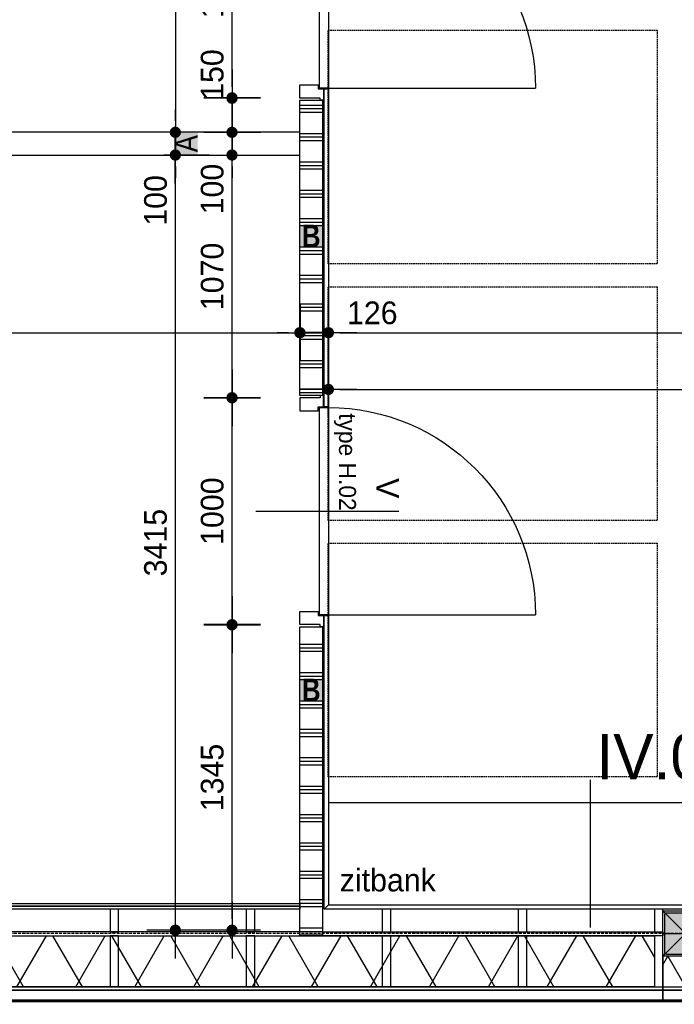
# Model space of a CAD drawing. Header units: millimetres. Extents: x -297000 to 504135, y -166520 to 252050.
# Tile 363 of 416: x 74639 to 77525, y 9113 to 13451. Entities that reach past the tile are written whole.
import ezdxf

# ---------------------------------------------------------------- set-up
doc = ezdxf.new("R2010")
doc.units = ezdxf.units.MM
doc.header["$MEASUREMENT"] = 0
for name, pattern in [('ACAD_ISO10W100', [18, 12, -3, 0, -3]), ('CENTER', [50.8, 31.75, -6.35, 6.35, -6.35]), ('DASHED2', [0.375, 0.25, -0.125]), ('HIDDEN', [0.375, 0.25, -0.125])]:
    doc.linetypes.add(name, pattern=pattern)
doc.layers.get('Defpoints').update_dxf_attribs({"color": 6})
for name, color, linetype in [('010_D0050_D', 1, 'Continuous'), ('010_T0050_T', 4, 'Continuous'), ('010_T0100_T', 4, 'Continuous'), ('040_AXPRI_B', 9, 'CENTER'), ('068_HATCH_H', 8, 'Continuous'), ('080_SYMB_DETAIL', 4, 'Continuous'), ('080_SYMBO_G', 1, 'Continuous'), ('210_WALEX_E', 2, 'Continuous'), ('210_WALEX_G', 2, 'Continuous'), ('220_WALIN_E', 1, 'Continuous'), ('220_WALIN_G', 1, 'Continuous'), ('240_STAIR_G', 1, 'Continuous'), ('299_CONCR_H', 251, 'Continuous'), ('299_STEEL_G', 3, 'Continuous'), ('320_DOORS_E', 8, 'Continuous'), ('320_DOORS_G', 2, 'Continuous'), ('410_WAFEX_G', 1, 'Continuous'), ('420_WAFIN_G', 1, 'Continuous')]:
    doc.layers.add(name, color=color, linetype=linetype)
doc.styles.add('VMX 1 SMALL 100', font='unvr55w.TTF', dxfattribs={"height": 100})
doc.styles.add('VMX 2 MEDIUM 100', font='unvr55w.TTF', dxfattribs={"height": 200})
doc.styles.add('VMX 2 MEDIUM 50', font='unvr55w.TTF', dxfattribs={"height": 100})
doc.styles.add('VMX 3 BIG 200', font='unvr55w.TTF', dxfattribs={"height": 800})
doc.dimstyles.new('VMX 50', dxfattribs={"dimscale": 50, "dimtxt": 1, "dimasz": 1, "dimexe": 2, "dimexo": 2, "dimgap": 0.7, "dimtad": 1, "dimdec": 0, "dimdsep": 46, "dimtxsty": 'VMX 2 MEDIUM 50', "dimblk1": 'VMX-DIM-ARROW', "dimblk2": 'VMX-DIM-ARROW', "dimsah": 1, "dimcen": 1, "dimdle": 2, "dimse1": 1, "dimse2": 1, "dimclrd": 256, "dimclre": 256, "dimclrt": 256, "dimadec": 0, "dimazin": 0, "dimtm": 1e-09, "dimtfac": 1, "dimtdec": 0, "dimtmove": 2, "dimatfit": 2, "dimldrblk": 'VMX-DIM-ARROW', "dimfxl": 0, "dimtolj": 2, "dimlwd": -1, "dimarcsym": 0})
pattern_1 = [(180, (-71826, -9425), (-2e-14, -125), []), (180, (-71826, -9440.62), (-2e-14, -125), []), (180, (-71826, -9456.25), (-2e-14, -125), [])]

# ---------------------------------------------------------------- blocks, each defined once
blk = doc.blocks.new('VMX-DIM-ARROW')
h = blk.add_hatch(color=256)
edge = h.paths.add_edge_path()
edge.add_arc((0, 0), 0.5, 0, 360)
for p, q in [((0, 2.5), (0, -2.5)), ((-2.5, 0), (2.5, 0))]:
    blk.add_line(p, q)
blk = doc.blocks.new('*D321')
at = {"layer": '010_D0050_D'}
blk.add_line((69275, 7375), (69275, 9075), dxfattribs=at)
at = {"layer": 'Defpoints', "color": 0}
for p in [(69275, 9125), (77575, 9125), (77575, 7325)]:
    blk.add_point(p, dxfattribs=at)
at = {"layer": '010_D0050_D', "xscale": 50, "yscale": 50, "zscale": 50}
for p, rotation in [((69275, 9125), 90), ((69275, 7325), 270)]:
    blk.add_blockref('VMX-DIM-ARROW', p, dxfattribs=dict(at, rotation=rotation))
at = {"layer": '010_D0050_D', "insert": (69188.1, 8225), "char_height": 100, "attachment_point": 5, "rotation": 90, "style": 'VMX 2 MEDIUM 50'}
blk.add_mtext('\\A2;1800', dxfattribs=at)
blk = doc.blocks.new('*D365')
at = {"layer": '010_D0050_D'}
blk.add_line((71840, 12072.2), (75824.9, 12072.2), dxfattribs=at)
at = {"layer": 'Defpoints', "color": 0}
for p in [(75874.9, 12905), (75874.9, 12072.2), (71790, 9725)]:
    blk.add_point(p, dxfattribs=at)
at = {"layer": '010_D0050_D', "xscale": 50, "yscale": 50, "zscale": 50, "rotation": 180}
blk.add_blockref('VMX-DIM-ARROW', (71790, 12072.2), dxfattribs=at)
at = {"layer": '010_D0050_D', "xscale": 50, "yscale": 50, "zscale": 50}
blk.add_blockref('VMX-DIM-ARROW', (75874.9, 12072.2), dxfattribs=at)
at = {"layer": '010_D0050_D', "insert": (73832.5, 12159.1), "char_height": 100, "attachment_point": 5, "style": 'VMX 2 MEDIUM 50'}
blk.add_mtext('\\A2;4085', dxfattribs=at)
blk = doc.blocks.new('*D366')
at = {"layer": '010_D0050_D'}
for p, q in [((75823.9, 12072.3), (75773.9, 12072.3)), ((75873.9, 12072.3), (76000, 12072.3)), ((76050, 12072.3), (76100, 12072.3))]:
    blk.add_line(p, q, dxfattribs=at)
at = {"layer": 'Defpoints', "color": 0}
for p in [(76000, 13147), (75873.9, 12855), (76000, 12072.3)]:
    blk.add_point(p, dxfattribs=at)
at = {"layer": '010_D0050_D', "xscale": 50, "yscale": 50, "zscale": 50}
blk.add_blockref('VMX-DIM-ARROW', (75873.9, 12072.3), dxfattribs=at)
at = {"layer": '010_D0050_D', "xscale": 50, "yscale": 50, "zscale": 50, "rotation": 180}
blk.add_blockref('VMX-DIM-ARROW', (76000, 12072.3), dxfattribs=at)
at = {"layer": '010_D0050_D', "insert": (76193.3, 12159.1), "char_height": 100, "attachment_point": 5, "style": 'VMX 2 MEDIUM 50'}
blk.add_mtext('\\A2;126', dxfattribs=at)
blk = doc.blocks.new('*D367')
at = {"layer": '010_D0050_D'}
blk.add_line((76050, 12072.2), (79719, 12072.2), dxfattribs=at)
at = {"layer": 'Defpoints', "color": 0}
for p in [(76000, 13147), (79769, 12952), (79769, 12072.2)]:
    blk.add_point(p, dxfattribs=at)
at = {"layer": '010_D0050_D', "xscale": 50, "yscale": 50, "zscale": 50, "rotation": 180}
blk.add_blockref('VMX-DIM-ARROW', (76000, 12072.2), dxfattribs=at)
at = {"layer": '010_D0050_D', "xscale": 50, "yscale": 50, "zscale": 50}
blk.add_blockref('VMX-DIM-ARROW', (79769, 12072.2), dxfattribs=at)
at = {"layer": '010_D0050_D', "insert": (77884.5, 12159.1), "char_height": 100, "attachment_point": 5, "style": 'VMX 2 MEDIUM 50'}
blk.add_mtext('\\A2;3769', dxfattribs=at)
blk = doc.blocks.new('*D373')
at = {"layer": '010_D0050_D'}
blk.add_line((76050, 11822.2), (88999, 11822.2), dxfattribs=at)
at = {"layer": 'Defpoints', "color": 0}
for p in [(76000, 13097), (89049, 12702), (89049, 11822.2)]:
    blk.add_point(p, dxfattribs=at)
at = {"layer": '010_D0050_D', "xscale": 50, "yscale": 50, "zscale": 50, "rotation": 180}
blk.add_blockref('VMX-DIM-ARROW', (76000, 11822.2), dxfattribs=at)
at = {"layer": '010_D0050_D', "xscale": 50, "yscale": 50, "zscale": 50}
blk.add_blockref('VMX-DIM-ARROW', (89049, 11822.2), dxfattribs=at)
at = {"layer": '010_D0050_D', "insert": (82524.5, 11909.1), "char_height": 100, "attachment_point": 5, "style": 'VMX 2 MEDIUM 50'}
blk.add_mtext('\\A2;13049', dxfattribs=at)
blk = doc.blocks.new('*D387')
at = {"layer": '010_D0050_D'}
blk.add_line((75575, 9490), (75575, 10735), dxfattribs=at)
at = {"layer": 'Defpoints', "color": 0}
for p in [(75575, 10785), (75925, 10785), (75824.9, 9440)]:
    blk.add_point(p, dxfattribs=at)
at = {"layer": '010_D0050_D', "xscale": 50, "yscale": 50, "zscale": 50}
for p, rotation in [((75575, 10785), 90), ((75575, 9440), 270)]:
    blk.add_blockref('VMX-DIM-ARROW', p, dxfattribs=dict(at, rotation=rotation))
at = {"layer": '010_D0050_D', "insert": (75488.1, 10112.5), "char_height": 100, "attachment_point": 5, "rotation": 90, "style": 'VMX 2 MEDIUM 50'}
blk.add_mtext('\\A2;1345', dxfattribs=at)
blk = doc.blocks.new('*D388')
at = {"layer": '010_D0050_D'}
blk.add_line((75575, 10836), (75575, 11736), dxfattribs=at)
at = {"layer": 'Defpoints', "color": 0}
for p in [(75575, 11786), (75925, 11786), (75825, 10786)]:
    blk.add_point(p, dxfattribs=at)
at = {"layer": '010_D0050_D', "xscale": 50, "yscale": 50, "zscale": 50}
for p, rotation in [((75575, 11786), 90), ((75575, 10786), 270)]:
    blk.add_blockref('VMX-DIM-ARROW', p, dxfattribs=dict(at, rotation=rotation))
at = {"layer": '010_D0050_D', "insert": (75488.1, 11286), "char_height": 100, "attachment_point": 5, "rotation": 90, "style": 'VMX 2 MEDIUM 50'}
blk.add_mtext('\\A2;1000', dxfattribs=at)
blk = doc.blocks.new('*D389')
at = {"layer": '010_D0050_D'}
blk.add_line((75575, 11835), (75575, 12805), dxfattribs=at)
at = {"layer": 'Defpoints', "color": 0}
for p in [(75575, 12855), (75825, 12855), (75925, 11785)]:
    blk.add_point(p, dxfattribs=at)
at = {"layer": '010_D0050_D', "xscale": 50, "yscale": 50, "zscale": 50}
for p, rotation in [((75575, 12855), 90), ((75575, 11785), 270)]:
    blk.add_blockref('VMX-DIM-ARROW', p, dxfattribs=dict(at, rotation=rotation))
at = {"layer": '010_D0050_D', "insert": (75488.1, 12320), "char_height": 100, "attachment_point": 5, "rotation": 90, "style": 'VMX 2 MEDIUM 50'}
blk.add_mtext('\\A2;1070', dxfattribs=at)
blk = doc.blocks.new('*D390')
at = {"layer": '010_D0050_D'}
for p, q in [((75575, 13005), (75575, 13055)), ((75575, 12855), (75575, 12955)), ((75575, 12805), (75575, 12755))]:
    blk.add_line(p, q, dxfattribs=at)
at = {"layer": 'Defpoints', "color": 0}
for p in [(75575, 12955), (75825, 12955), (75825, 12855)]:
    blk.add_point(p, dxfattribs=at)
at = {"layer": '010_D0050_D', "xscale": 50, "yscale": 50, "zscale": 50}
for p, rotation in [((75575, 12955), 270), ((75575, 12855), 90)]:
    blk.add_blockref('VMX-DIM-ARROW', p, dxfattribs=dict(at, rotation=rotation))
at = {"layer": '010_D0050_D', "insert": (75488.1, 12705), "char_height": 100, "attachment_point": 5, "rotation": 90, "style": 'VMX 2 MEDIUM 50'}
blk.add_mtext('\\A2;100', dxfattribs=at)
blk = doc.blocks.new('*D391')
at = {"layer": '010_D0050_D'}
for p, q in [((75575, 13155), (75575, 13205)), ((75575, 12955), (75575, 13105)), ((75575, 12905), (75575, 12855))]:
    blk.add_line(p, q, dxfattribs=at)
at = {"layer": 'Defpoints', "color": 0}
for p in [(75575, 13105), (75825, 13105), (75825, 12955)]:
    blk.add_point(p, dxfattribs=at)
at = {"layer": '010_D0050_D', "xscale": 50, "yscale": 50, "zscale": 50}
for p, rotation in [((75575, 13105), 270), ((75575, 12955), 90)]:
    blk.add_blockref('VMX-DIM-ARROW', p, dxfattribs=dict(at, rotation=rotation))
at = {"layer": '010_D0050_D', "insert": (75488.1, 13209.5), "char_height": 100, "attachment_point": 5, "rotation": 90, "style": 'VMX 2 MEDIUM 50'}
blk.add_mtext('\\A2;150', dxfattribs=at)
blk = doc.blocks.new('*D392')
at = {"layer": '010_D0050_D'}
blk.add_line((75575, 13157), (75575, 14057), dxfattribs=at)
at = {"layer": 'Defpoints', "color": 0}
for p in [(75575, 14107), (75825, 14107), (75825, 13107)]:
    blk.add_point(p, dxfattribs=at)
at = {"layer": '010_D0050_D', "xscale": 50, "yscale": 50, "zscale": 50}
for p, rotation in [((75575, 14107), 90), ((75575, 13107), 270)]:
    blk.add_blockref('VMX-DIM-ARROW', p, dxfattribs=dict(at, rotation=rotation))
at = {"layer": '010_D0050_D', "insert": (75488.1, 13607), "char_height": 100, "attachment_point": 5, "rotation": 90, "style": 'VMX 2 MEDIUM 50'}
blk.add_mtext('\\A2;1000', dxfattribs=at)
blk = doc.blocks.new('*D427')
at = {"layer": '010_D0050_D'}
blk.add_line((75325.1, 15125), (75325.1, 13005), dxfattribs=at)
at = {"layer": 'Defpoints', "color": 0}
for p in [(75924.9, 15175), (75325.1, 12955), (75924.9, 12955)]:
    blk.add_point(p, dxfattribs=at)
at = {"layer": '010_D0050_D', "xscale": 50, "yscale": 50, "zscale": 50}
for p, rotation in [((75325.1, 15175), 90), ((75325.1, 12955), 270)]:
    blk.add_blockref('VMX-DIM-ARROW', p, dxfattribs=dict(at, rotation=rotation))
at = {"layer": '010_D0050_D', "insert": (75238.2, 14065), "char_height": 100, "attachment_point": 5, "rotation": 90, "style": 'VMX 2 MEDIUM 50'}
blk.add_mtext('\\A2;2220', dxfattribs=at)
blk = doc.blocks.new('*D428')
at = {"layer": '010_D0050_D'}
for p, q in [((75325.1, 13005), (75325.1, 13055)), ((75325.1, 12855), (75325.1, 12955)), ((75325.1, 12805), (75325.1, 12755))]:
    blk.add_line(p, q, dxfattribs=at)
at = {"layer": 'Defpoints', "color": 0}
for p in [(75325.1, 12955), (75924.9, 12955), (75924.9, 12855)]:
    blk.add_point(p, dxfattribs=at)
at = {"layer": '010_D0050_D', "xscale": 50, "yscale": 50, "zscale": 50}
for p, rotation in [((75325.1, 12955), 270), ((75325.1, 12855), 90)]:
    blk.add_blockref('VMX-DIM-ARROW', p, dxfattribs=dict(at, rotation=rotation))
at = {"layer": '010_D0050_D', "insert": (75238.2, 12655), "char_height": 100, "attachment_point": 5, "rotation": 90, "style": 'VMX 2 MEDIUM 50'}
blk.add_mtext('\\A2;100', dxfattribs=at)
blk = doc.blocks.new('*D429')
at = {"layer": '010_D0050_D'}
blk.add_line((75325, 12805), (75325, 9490), dxfattribs=at)
at = {"layer": 'Defpoints', "color": 0}
for p in [(75925, 12855), (75325, 9440), (75924.9, 9440)]:
    blk.add_point(p, dxfattribs=at)
at = {"layer": '010_D0050_D', "xscale": 50, "yscale": 50, "zscale": 50}
for p, rotation in [((75325, 12855), 90), ((75325, 9440), 270)]:
    blk.add_blockref('VMX-DIM-ARROW', p, dxfattribs=dict(at, rotation=rotation))
at = {"layer": '010_D0050_D', "insert": (75238.2, 11147.5), "char_height": 100, "attachment_point": 5, "rotation": 90, "style": 'VMX 2 MEDIUM 50'}
blk.add_mtext('\\A2;3415', dxfattribs=at)
blk = doc.blocks.new('GRID01')
at = {"layer": '040_AXPRI_B', "linetype": 'ACAD_ISO10W100'}
blk.add_line((3742, 0), (-26942, 0), dxfattribs=at)
blk = doc.blocks.new('GEVEL_hsb opbouw tussen')
at = {"layer": '068_HATCH_H'}
blk.add_lwpolyline([(100, 38.2), (77.9, 0), (0, 135), (-77.9, 0), (-100, 38.2)], dxfattribs=at)
at = {"layer": '210_WALEX_E', "color": 1}
blk.add_lwpolyline([(-100, 135), (-100, 0), (100, 0), (100, 135), (-100, 135)], dxfattribs=at)
at = {"layer": '210_WALEX_G', "color": 8}
blk.add_lwpolyline([(100, 149), (-100, 149), (-100, 194), (100, 194)], close=True, dxfattribs=at)
at = {"layer": '210_WALEX_G', "linetype": 'DASHED2', "ltscale": 0.5}
blk.add_lwpolyline([(-100, 151), (100, 151)], dxfattribs=at)
at = {"layer": '210_WALEX_G'}
blk.add_lwpolyline([(-100, 149), (100, 149), (100, 135), (-100, 135)], close=True, dxfattribs=at)
at = {"layer": '410_WAFEX_G'}
blk.add_lwpolyline([(-100, 200), (100, 200), (100, 194), (-100, 194)], close=True, dxfattribs=at)
blk = doc.blocks.new('K200x200x8+BETON')
at = {"layer": '299_CONCR_H'}
h = blk.add_hatch(color=256, dxfattribs=at)
edge = h.paths.add_edge_path()
edge.add_line((-92, -84), (-92, 84))
edge.add_arc((-84, 84), 8, 90, 180, ccw=False)
edge.add_line((-84, 92), (84, 92))
edge.add_arc((84, 84), 8, 0, 90, ccw=False)
edge.add_line((92, 84), (92, -84))
edge.add_arc((84, -84), 8, -90, 0, ccw=False)
edge.add_line((84, -92), (-84, -92))
edge.add_arc((-84, -84), 8, 180, 270, ccw=False)
at = {"layer": '299_STEEL_G'}
for points in [[(-100, -88), (-100, 88, -0.414214), (-88, 100), (88, 100, -0.414214), (100, 88), (100, -88, -0.414214), (88, -100), (-88, -100, -0.414214)], [(-92, -84), (-92, 84, -0.414214), (-84, 92), (84, 92, -0.414214), (92, 84), (92, -84, -0.414214), (84, -92), (-84, -92, -0.414214)]]:
    blk.add_lwpolyline(points, format="xyb", close=True, dxfattribs=at)
at = {"layer": 'Defpoints'}
blk.add_lwpolyline([(-100, 100), (100, 100), (100, -100), (-100, -100)], close=True, dxfattribs=at)
for points in [[(100, -100), (-100, 100)], [(100, 100), (-100, -100)]]:
    blk.add_lwpolyline(points, dxfattribs=at)
blk = doc.blocks.new('*U1226')
at = {"layer": '068_HATCH_H'}
h = blk.add_hatch(dxfattribs=at)
h.set_pattern_fill('PLAST', color=256, scale=500, angle=180, style=0)
h.set_pattern_definition([(180, (0, 3086.45), (-2e-14, -125), []), (180, (-2e-15, 3070.82), (-2e-14, -125), []), (180, (-4e-15, 3055.2), (-2e-14, -125), [])])
h.paths.add_polyline_path([(0, 3086.4), (100, 3086.4), (100, 4086.4), (0, 4086.4)])
at = {"layer": '220_WALIN_G', "ltscale": 10}
for p, q in [((0, 3400), (0, 3600)), ((100, 3400), (100, 3600)), ((0, 2400), (0, 2600)), ((100, 2400), (100, 2600)), ((0, 1400), (0, 1600)), ((100, 1400), (100, 1600)), ((0, 400), (0, 600)), ((100, 400), (100, 600))]:
    blk.add_line(p, q, dxfattribs=at)
blk.add_lwpolyline([(0, 0), (100, 0), (100, 4086.4), (0, 4086.4)], close=True, dxfattribs=at)
at = {"layer": '220_WALIN_E', "ltscale": 10, "char_height": 100, "width": 100, "attachment_point": 5, "style": 'VMX 1 SMALL 100', "bg_fill": 1, "box_fill_scale": 1, "bg_fill_color": 255, "bg_fill_transparency": 0}
for insert in [(50, 3500), (50, 2500), (50, 1500), (50, 500)]:
    blk.add_mtext('{\\fUnivers Condensed|b0|i0|c0|p34;A}', dxfattribs=dict(at, insert=insert))
blk = doc.blocks.new('DEUR1000_hpl finish')
at = {"layer": '320_DOORS_E'}
blk.add_arc((52.5, 126), 913, 0, 90, dxfattribs=at)
at = {"layer": '320_DOORS_G'}
blk.add_lwpolyline([(52.5, 126), (52.5, 1039)], dxfattribs=at)
for points in [[(9, 0), (67, 0), (67, 81), (50, 81), (50, 104), (0, 104), (0, 90), (9, 90), (9, 0)], [(52.5, 126), (52.5, 86), (965.5, 86), (965.5, 126)], [(1009, 0), (951, 0), (951, 81), (968, 81), (968, 104), (1018, 104), (1018, 90), (1009, 90), (1009, 0)]]:
    blk.add_lwpolyline(points, close=True, dxfattribs=at)
blk = doc.blocks.new('v-deur')
at = {"layer": '080_SYMBO_G'}
blk.add_line((0, -315.7), (0, 315.7), dxfattribs=at)
at = {"layer": '080_SYMBO_G', "insert": (-56.4, 315.7), "char_height": 100, "attachment_point": 3, "style": 'VMX 2 MEDIUM 100'}
blk.add_mtext('V', dxfattribs=at)
blk = doc.blocks.new('1006_X-01.01')
at = {"layer": '068_HATCH_H'}
h = blk.add_hatch(dxfattribs=at)
h.set_pattern_fill('PLAST', color=256, scale=500, angle=180, style=0)
h.set_pattern_definition(pattern_1)
h.paths.add_polyline_path([(4199, 2370), (4098.9, 2370), (4099, 3672), (4199, 3672)])
h = blk.add_hatch(dxfattribs=at)
h.set_pattern_fill('PLAST', color=256, scale=500, angle=180, style=0)
h.set_pattern_definition(pattern_1)
h.paths.add_polyline_path([(4199, -10), (4098.9, -10), (4099, 1352), (4199, 1352)])
h = blk.add_hatch(dxfattribs=at)
h.set_pattern_fill('LINE', color=256, scale=1800, angle=480, style=0)
h.set_pattern_definition([(120, (5662, -10), (-194.856, -112.5), [])])
h.paths.add_polyline_path([(5662, -235), (138, -235), (138, -10), (5662, -10)])
h = blk.add_hatch(dxfattribs=at)
h.set_pattern_fill('LINE', color=256, scale=1800, angle=240, style=0)
h.set_pattern_definition([(240, (5662, -10), (194.856, -112.5), [])])
h.paths.add_polyline_path([(5662, -235), (138, -235), (138, -10), (5662, -10)])
h.paths.add_polyline_path([(5700, -235), (5700, -10), (5662, -10), (5662, -235)])
at = {"layer": '210_WALEX_E', "color": 8, "linetype": 'HIDDEN', "ltscale": 25}
for points in [[(5674, 2950), (4224, 2950), (4224, 3980), (5674, 3980)], [(5674, 1820), (4224, 1820), (4224, 2850), (5674, 2850)], [(5674, 690), (4224, 690), (4224, 1720), (5674, 1720)]]:
    blk.add_lwpolyline(points, close=True, dxfattribs=at)
at = {"layer": '210_WALEX_E', "color": 1}
blk.add_lwpolyline([(5662, -235), (138, -235), (138, -10), (5662, -10), (5662, -235)], dxfattribs=at)
at = {"layer": '210_WALEX_G'}
for points in [[(3300, 8), (3300, 108), (3262, 108), (3262, 8), (3300, 8)], [(3900, 8), (3900, 108), (3862, 108), (3862, 8), (3900, 8)], [(4500, 8), (4500, 108), (4462, 108), (4462, 8), (4500, 8)], [(5100, 8), (5100, 108), (5062, 108), (5062, 8), (5100, 8)], [(5700, 8), (5700, 108), (5662, 108), (5662, 8), (5700, 8)], [(100, -10), (4098.9, -10), (4098.9, 8), (100, 8), (100, -10)], [(5700, -10), (4199, -10), (4199, 8), (5700, 8), (5700, -10)], [(3300, -235), (3300, -10), (3262, -10), (3262, -235), (3300, -235)], [(3300, -235), (3300, -10), (3262, -10), (3262, -235), (3300, -235)], [(3900, -235), (3900, -10), (3862, -10), (3862, -235), (3900, -235)], [(3900, -235), (3900, -10), (3862, -10), (3862, -235), (3900, -235)], [(4500, -235), (4500, -10), (4462, -10), (4462, -235), (4500, -235)], [(4500, -235), (4500, -10), (4462, -10), (4462, -235), (4500, -235)], [(5100, -235), (5100, -10), (5062, -10), (5062, -235), (5100, -235)], [(5100, -235), (5100, -10), (5062, -10), (5062, -235), (5100, -235)], [(5700, -235), (5700, -10), (5662, -10), (5662, -235), (5700, -235)]]:
    blk.add_lwpolyline(points, dxfattribs=at)
blk.add_lwpolyline([(5700, -249), (100, -249), (100, -235), (5700, -235)], close=True, dxfattribs=at)
at = {"layer": '210_WALEX_G', "color": 8}
blk.add_lwpolyline([(100, -249), (5700, -249), (5700, -294), (100, -294)], close=True, dxfattribs=at)
at = {"layer": '210_WALEX_G', "linetype": 'DASHED2', "ltscale": 0.5}
blk.add_lwpolyline([(5700, -251), (100, -251)], dxfattribs=at)
at = {"layer": '220_WALIN_G', "ltscale": 10}
for points in [[(4199, 2370), (4098.9, 2370), (4099, 3672), (4199, 3672)], [(4199, -10), (4098.9, -10), (4099, 1352), (4199, 1352)]]:
    blk.add_lwpolyline(points, close=True, dxfattribs=at)
at = {"layer": '240_STAIR_G'}
blk.add_lwpolyline([(4225, 577), (17274, 577)], dxfattribs=at)
blk.add_lwpolyline([(4225, 127), (17274, 127), (17293, 108), (4206, 108)], close=True, dxfattribs=at)
at = {"layer": '410_WAFEX_G'}
blk.add_lwpolyline([(5700, -300), (100, -300), (100, -294), (5700, -294)], close=True, dxfattribs=at)
at = {"layer": '420_WAFIN_G'}
for points in [[(4206, 2320), (4206, 3722), (4225, 3722), (4225, 2320), (4206, 2320)], [(4206, 108), (4206, 1402), (4225, 1402), (4225, 127), (4206, 108)], [(4098.9, 120.5), (15, 120.5), (15, 133), (4098.9, 133), (4098.9, 120.5)], [(4098.9, 108), (15, 108), (15, 120.5), (4098.9, 120.5), (4098.9, 108)]]:
    blk.add_lwpolyline(points, dxfattribs=at)
at = {"layer": 'Defpoints'}
blk.add_lwpolyline([(5700, 0), (6000, 0)], dxfattribs=at)
for name, p in [('GRID01', (23200, 0)), ('K200x200x8+BETON', (5800, 0))]:
    blk.add_blockref(name, p)
at = {"xscale": -1, "rotation": 270}
for p in [(4099, 3672), (4099, 1352)]:
    blk.add_blockref('DEUR1000_hpl finish', p, dxfattribs=at)
at = {"rotation": 180}
blk.add_blockref('GEVEL_hsb opbouw tussen', (5800, -100), dxfattribs=at)
at = {"layer": '010_T0100_T', "color": 7, "rotation": 270}
blk.add_blockref('v-deur', (4220, 1861), dxfattribs=at)
at = {"layer": '220_WALIN_G', "ltscale": 10, "rotation": 90}
blk.add_blockref('*U1226', (4098.9, 3430), dxfattribs=at)
at = {"layer": '220_WALIN_E', "ltscale": 10, "char_height": 100, "width": 100, "attachment_point": 5, "style": 'VMX 1 SMALL 100', "bg_fill": 1, "box_fill_scale": 1, "bg_fill_color": 255, "bg_fill_transparency": 0}
for insert in [(4149, 3073), (4149, 1073)]:
    blk.add_mtext('{\\fUnivers Condensed|b1|i0|c0|p34;B}', dxfattribs=dict(at, insert=insert))
blk = doc.blocks.new('*D761')
at = {"layer": '010_D0050_D'}
blk.add_line((71825, 6425), (77525, 6425), dxfattribs=at)
at = {"layer": 'Defpoints', "color": 0}
for p in [(71775, 9425), (77575, 9425), (77575, 6425)]:
    blk.add_point(p, dxfattribs=at)
at = {"layer": '010_D0050_D', "xscale": 50, "yscale": 50, "zscale": 50, "rotation": 180}
blk.add_blockref('VMX-DIM-ARROW', (71775, 6425), dxfattribs=at)
at = {"layer": '010_D0050_D', "xscale": 50, "yscale": 50, "zscale": 50}
blk.add_blockref('VMX-DIM-ARROW', (77575, 6425), dxfattribs=at)
at = {"layer": '010_D0050_D', "insert": (74675, 6511.9), "char_height": 100, "attachment_point": 5, "style": 'VMX 2 MEDIUM 50'}
blk.add_mtext('\\A2;5800', dxfattribs=at)
blk = doc.blocks.new('*D765')
at = {"layer": '010_D0050_D'}
blk.add_line((77625, 6425), (83325, 6425), dxfattribs=at)
at = {"layer": 'Defpoints', "color": 0}
for p in [(77575, 9425), (83375, 9425), (83375, 6425)]:
    blk.add_point(p, dxfattribs=at)
at = {"layer": '010_D0050_D', "xscale": 50, "yscale": 50, "zscale": 50, "rotation": 180}
blk.add_blockref('VMX-DIM-ARROW', (77575, 6425), dxfattribs=at)
at = {"layer": '010_D0050_D', "xscale": 50, "yscale": 50, "zscale": 50}
blk.add_blockref('VMX-DIM-ARROW', (83375, 6425), dxfattribs=at)
at = {"layer": '010_D0050_D', "insert": (80475, 6511.9), "char_height": 100, "attachment_point": 5, "style": 'VMX 2 MEDIUM 50'}
blk.add_mtext('\\A2;5800', dxfattribs=at)
blk = doc.blocks.new('*D766')
at = {"layer": '010_D0050_D'}
blk.add_line((71525, 6175), (95225, 6175), dxfattribs=at)
at = {"layer": 'Defpoints', "color": 0}
for p in [(71475, 9425), (95275, 9425), (95275, 6175)]:
    blk.add_point(p, dxfattribs=at)
at = {"layer": '010_D0050_D', "xscale": 50, "yscale": 50, "zscale": 50, "rotation": 180}
blk.add_blockref('VMX-DIM-ARROW', (71475, 6175), dxfattribs=at)
at = {"layer": '010_D0050_D', "xscale": 50, "yscale": 50, "zscale": 50}
blk.add_blockref('VMX-DIM-ARROW', (95275, 6175), dxfattribs=at)
at = {"layer": '010_D0050_D', "insert": (83722.1, 6261.9), "char_height": 100, "attachment_point": 5, "style": 'VMX 2 MEDIUM 50'}
blk.add_mtext('\\A2;23800', dxfattribs=at)

msp = doc.modelspace()

# ---------------------------------------------------------------- linework, layer by layer
at = {"layer": '080_SYMB_DETAIL', "color": 6}
msp.add_lwpolyline([(77156, 9452), (77156, 10102)], dxfattribs=at)

# ---------------------------------------------------------------- block references
msp.add_blockref('1006_X-01.01', (71775, 9425))

# ---------------------------------------------------------------- texts
at = {"layer": '010_T0050_T', "insert": (76024, 11717.5), "char_height": 75, "attachment_point": 7, "rotation": 270, "style": 'VMX 2 MEDIUM 50'}
msp.add_mtext('type H.02', dxfattribs=at)
at = {"layer": '010_T0100_T', "insert": (76050, 9660), "char_height": 100, "attachment_point": 4, "style": 'VMX 1 SMALL 100'}
msp.add_mtext('zitbank', dxfattribs=at)
at = {"layer": '080_SYMB_DETAIL', "insert": (77181, 10102), "char_height": 200, "attachment_point": 7, "rotation": 0, "style": 'VMX 3 BIG 200'}
msp.add_mtext('IV.07', dxfattribs=at)

# ---------------------------------------------------------------- dimensions: what is measured, and where the dimension line sits
at = {"layer": '010_D0050_D'}
for base, p1, p2, picture, middle in [((75325.1, 12955), (75924.9, 15175), (75924.9, 12955), '*D427', (75238.2, 14065)), ((75575, 14107), (75825, 13107), (75825, 14107), '*D392', (75488.1, 13607)), ((75325, 9440), (75925, 12855), (75924.9, 9440), '*D429', (75238.2, 11147.5)), ((75575, 12855), (75925, 11785), (75825, 12855), '*D389', (75488.1, 12320)), ((75575, 11786), (75825, 10786), (75925, 11786), '*D388', (75488.1, 11286)), ((75575, 10785), (75824.9, 9440), (75925, 10785), '*D387', (75488.1, 10112.5)), ((69275, 9125), (77575, 7325), (77575, 9125), '*D321', (69188.1, 8225))]:
    dim = msp.add_linear_dim(base=base, p1=p1, p2=p2, angle=90, dimstyle='VMX 50', dxfattribs=at)
    dim.commit()
    dim.dimension.update_dxf_attribs({"geometry": picture, "text_midpoint": middle})
for base, p1, p2, picture, middle in [((75575, 13105), (75825, 12955), (75825, 13105), '*D391', (75488.1, 13209.5)), ((75325.1, 12955), (75924.9, 12855), (75924.9, 12955), '*D428', (75238.2, 12655)), ((75575, 12955), (75825, 12855), (75825, 12955), '*D390', (75488.1, 12705))]:
    dim = msp.add_linear_dim(base=base, p1=p1, p2=p2, angle=90, dimstyle='VMX 50', dxfattribs=at)
    dim.commit()
    dim.dimension.update_dxf_attribs({"geometry": picture, "text_midpoint": middle, "dimtype": 160})
for base, p1, p2, picture, middle in [((76000, 12072.2), (75873.9, 12855), (76000, 13147), '*D366', (76193.3, 12159.1)), ((95275, 6175), (71475, 9425), (95275, 9425), '*D766', (83722.1, 6261.9))]:
    dim = msp.add_linear_dim(base=base, p1=p1, p2=p2, dimstyle='VMX 50', dxfattribs=at)
    dim.commit()
    dim.dimension.update_dxf_attribs({"geometry": picture, "text_midpoint": middle, "dimtype": 160})
for base, p1, p2, picture, middle in [((79769, 12072.2), (76000, 13147), (79769, 12952), '*D367', (77884.5, 12159.1)), ((89049, 11822.2), (76000, 13097), (89049, 12702), '*D373', (82524.5, 11909.1)), ((75874.9, 12072.2), (71790, 9725), (75874.9, 12905), '*D365', (73832.5, 12159.1)), ((77575, 6425), (71775, 9425), (77575, 9425), '*D761', (74675, 6511.9)), ((83375, 6425), (77575, 9425), (83375, 9425), '*D765', (80475, 6511.9))]:
    dim = msp.add_linear_dim(base=base, p1=p1, p2=p2, dimstyle='VMX 50', dxfattribs=at)
    dim.commit()
    dim.dimension.update_dxf_attribs({"geometry": picture, "text_midpoint": middle})

doc.saveas('drawing.dxf')
